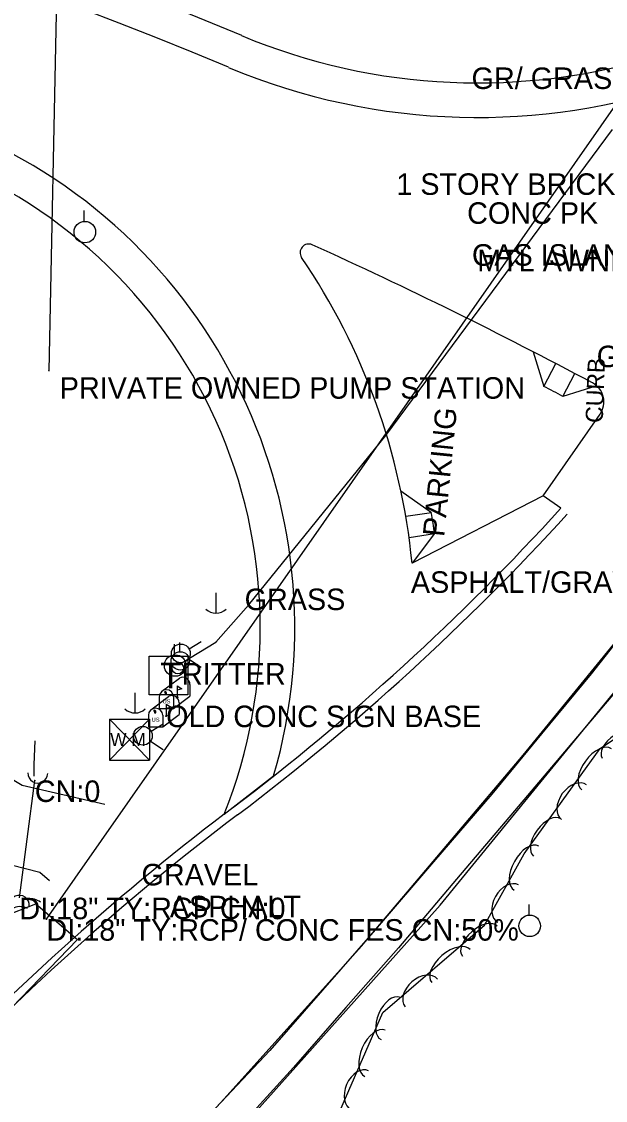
# Model space of a CAD drawing. Extents: x 978516 to 993312, y 1836504 to 1846212.
# Drawn here: x 992148.6 to 992284.3, y 1839322.4 to 1839573.1 of the extents above; entities that cross this region are included whole.
import ezdxf

# ---------------------------------------------------------------- set-up
doc = ezdxf.new("R2010")
doc.units = 0
for name, color, linetype in [('R_MOT Stage 1 Widening', 7, 'Continuous'), ('R_Proposed Road', 7, 'Continuous'), ('S_CROSS_DRAIN', 7, 'Continuous'), ('S_CURB_ANNOT', 7, 'Continuous'), ('S_DITCHLINE', 7, 'Continuous'), ('S_DRG_PT_SYM', 7, 'Continuous'), ('S_DRIVEWAY', 7, 'Continuous'), ('S_EDGE_PAVEMENT', 7, 'Continuous'), ('S_FIBER_OPTIC_CABLE', 7, 'Continuous'), ('S_FIBER_OPTIC_CABLE_ANNOT', 7, 'Continuous'), ('S_MAILBOX', 7, 'Continuous'), ('S_MISC_STRUCTURES_ANNOT', 7, 'Continuous'), ('S_PARKING_ANNOT', 7, 'Continuous'), ('S_SANITARY_SEWER', 7, 'Continuous'), ('S_SHOULDER', 7, 'Continuous'), ('S_SIDE_DRAIN', 7, 'Continuous'), ('S_SIDE_DRAIN_ANNOT', 7, 'Continuous'), ('S_STORM_SEWER', 7, 'Continuous'), ('S_STORM_SEWER_ANNOT', 7, 'Continuous'), ('S_SURVEY_TEXT_ANNOT', 7, 'Continuous'), ('S_TELEPHONE_UTILITIES', 7, 'Continuous'), ('S_TREE', 7, 'Continuous'), ('S_UTILITY_POLE', 7, 'Continuous'), ('S_UTL_PT_SYM', 7, 'Continuous'), ('S_WATER_UTILITIES', 7, 'Continuous')]:
    doc.layers.add(name, color=color, linetype=linetype)

msp = doc.modelspace()

# ---------------------------------------------------------------- linework, layer by layer
at = {"layer": 'R_MOT Stage 1 Widening'}
for centre, radius, start, end in [((991860.03, 1839837.14), 559.96, 307.073, 317.662), ((991860.03, 1839837.14), 561.96, 307.073, 317.662), ((992550.82, 1838922.85), 585.96, 127.30397, 136.91039), ((992550.82, 1838922.85), 583.96, 127.07297, 136.91039)]:
    msp.add_arc(centre, radius, start, end, dxfattribs=at)
at = {"layer": 'R_Proposed Road'}
for p, q in [((992267.47, 1839496.38), (992269.97, 1839488.32)), ((992269.97, 1839488.32), (992272.77, 1839493.63)), ((992274.4, 1839485.99), (992277.19, 1839491.3)), ((992282.28, 1839488.43), (992274.4, 1839485.99)), ((992269.8, 1839462.9), (992283.02, 1839481.87)), ((992236.77, 1839464.04), (992243.83, 1839459.05)), ((992237.89, 1839458.14), (992243.83, 1839459.05)), ((992238.65, 1839453.2), (992244.59, 1839454.11)), ((992244.59, 1839454.11), (992239.35, 1839447.23)), ((992195.71, 1839388.94), (992207.19, 1839397.79))]:
    msp.add_line(p, q, dxfattribs=at)
msp.add_lwpolyline([(992273.94, 1839460.01), (992269.8, 1839462.9), (992239.35, 1839447.23)], dxfattribs=at)
for centre, radius, start, end in [((991747.45, 1838488.74), 1171.92, 67.29702, 123.64915), ((991747.45, 1838488.74), 1163.92, 67.29702, 123.64915), ((992254.56, 1839700.85), 150, 247.297, 330.399), ((992254.56, 1839700.85), 142, 247.297, 287.5708), ((992087.07, 1839432.4), 125, 343.9267, 70.2062), ((992087.07, 1839432.4), 117, 338.1975, 70.2062), ((992215.34, 1839519.42), 2, 65.584, 214.1566), ((991747.45, 1838488.74), 1133.92, 61.91516, 65.584), ((992087.07, 1839432.4), 153, 5.5644, 34.1566), ((991747.45, 1838488.74), 1127.92, 62.14808, 62.40207), ((992278.92, 1839484.73), 5, 325.1292, 61.9152), ((992087.07, 1839432.4), 159, 7.8424, 9.65)]:
    msp.add_arc(centre, radius, start, end, dxfattribs=at)
at = {"layer": 'S_CROSS_DRAIN'}
for centre, start, end in [((992152.4, 1839398.43), 177.4759, 357.8051), ((992148.09, 1839367.76), 354.165, 174.4942)]:
    msp.add_arc(centre, 2.3, start, end, dxfattribs=at)
at = {"layer": 'S_DITCHLINE'}
msp.add_lwpolyline([(992151.51, 1839397.78), (992151.57, 1839400.48), (992151.79, 1839405.94)], dxfattribs=at)
at = {"layer": 'S_DRG_PT_SYM'}
msp.add_lwpolyline([(992151.69, 1839396.75), (992151.69, 1839396.8), (992151.69, 1839396.75), (992151.64, 1839396.75), (992151.69, 1839396.75), (992151.69, 1839396.7), (992151.69, 1839396.75), (992151.74, 1839396.75)], dxfattribs=at)
at = {"layer": 'S_DRIVEWAY'}
for points in [[(992139.47, 1839401.15), (992148.72, 1839395.62), (992161.25, 1839392.78), (992167.97, 1839391.26)], [(992155.11, 1839373.41), (992152.86, 1839375.35), (992139.8, 1839378.68), (992126.73, 1839382.02)]]:
    msp.add_lwpolyline(points, dxfattribs=at)
at = {"layer": 'S_EDGE_PAVEMENT'}
for points in [[(992125.95, 1839247.95), (992156.55, 1839280.23), (992195.71, 1839322.73), (992227.57, 1839358.27), (992265.18, 1839402.63), (992286.2, 1839428.39), (992304.41, 1839451.86), (992330.63, 1839487.83), (992352.27, 1839519.02), (992375.56, 1839554.13), (992394.3, 1839584.17), (992413.32, 1839615.73), (992430.8, 1839647.42), (992445.75, 1839675.99)], [(992390.24, 1839577.49), (992378.18, 1839558.49), (992366.12, 1839539.49), (992356.83, 1839525.44), (992347.54, 1839511.38), (992337.58, 1839497.27), (992327.63, 1839483.17), (992316.98, 1839468.45), (992306.32, 1839453.72), (992293.63, 1839437.64), (992280.94, 1839421.56), (992269.42, 1839407.58), (992257.9, 1839393.6), (992244.34, 1839377.83), (992230.78, 1839362.05), (992218.52, 1839348.02), (992206.27, 1839333.98), (992192.47, 1839319.25), (992178.66, 1839304.52), (992168.21, 1839292.97), (992157.76, 1839281.41), (992145.51, 1839268.55)]]:
    msp.add_lwpolyline(points, dxfattribs=at)
at = {"layer": 'S_FIBER_OPTIC_CABLE'}
for p, q in [((992233.27, 1839476.88), (992285.88, 1839548.03)), ((992201.36, 1839437.45), (992233.27, 1839476.88)), ((992193.77, 1839428.89), (992201.36, 1839437.45)), ((992185.84, 1839424.05), (992193.77, 1839428.89))]:
    msp.add_line(p, q, dxfattribs=at)
at = {"layer": 'S_MAILBOX'}
for p, q in [((992181.16, 1839417.45), (992185.3, 1839420.55)), ((992184.78, 1839418.73), (992184.78, 1839416.02)), ((992187.73, 1839419.08), (992187.73, 1839416.37)), ((992178.63, 1839413.17), (992182.77, 1839416.28)), ((992180.61, 1839416.17), (992180.61, 1839413.46)), ((992183.93, 1839413.46), (992187.73, 1839416.37)), ((992183.93, 1839416.17), (992183.93, 1839413.46)), ((992180.61, 1839413.46), (992183.93, 1839413.46)), ((992182.25, 1839414.46), (992182.25, 1839411.75)), ((992185.2, 1839414.81), (992185.2, 1839412.09)), ((992178.08, 1839411.9), (992178.08, 1839409.18)), ((992181.41, 1839409.18), (992185.2, 1839412.09)), ((992181.41, 1839411.9), (992181.41, 1839409.18)), ((992178.08, 1839409.18), (992181.41, 1839409.18))]:
    msp.add_line(p, q, dxfattribs=at)
for points in [[(992184.78, 1839418.73), (992185.89, 1839418.07), (992184.78, 1839417.72)], [(992181.79, 1839417.29), (992182.01, 1839417.15), (992182.01, 1839416.76), (992182.32, 1839416.76), (992182.32, 1839417.12), (992182.12, 1839417.37), (992181.79, 1839417.31)], [(992179.27, 1839413.01), (992179.49, 1839412.88), (992179.49, 1839412.49), (992179.79, 1839412.49), (992179.79, 1839412.85), (992179.6, 1839413.1), (992179.27, 1839413.04)], [(992182.25, 1839414.46), (992183.36, 1839413.8), (992182.25, 1839413.45)]]:
    msp.add_lwpolyline(points, dxfattribs=at)
for centre, end in [((992186.07, 1839419.08), 117.5718), ((992182.27, 1839416.17), 180), ((992183.54, 1839414.81), 117.5718), ((992179.74, 1839411.9), 180)]:
    msp.add_arc(centre, 1.66, 0, end, dxfattribs=at)
for centre in [(992184.78, 1839416.02), (992182.25, 1839411.75)]:
    msp.add_ellipse(centre, major_axis=(0.145, 0.132), ratio=0.564646, dxfattribs=at)
at = {"layer": 'S_SANITARY_SEWER'}
msp.add_line((992165.08, 1839994.18), (992154.97, 1839491.96), dxfattribs=at)
at = {"layer": 'S_SHOULDER'}
for points in [[(992133.72, 1839244.47), (992175.7, 1839289.23), (992210.38, 1839328), (992245.84, 1839367.75), (992270.75, 1839398.19), (992312.99, 1839449.81), (992333.49, 1839478.23), (992357.85, 1839512.34), (992385.38, 1839551.93), (992403.24, 1839580.11), (992420.17, 1839607.99), (992437.75, 1839637.6), (992449.36, 1839660.45), (992465.54, 1839693.33)], [(992397.09, 1839574.45), (992384.63, 1839554.74), (992372.16, 1839535.04), (992362.76, 1839521.3), (992353.36, 1839507.56), (992343.62, 1839493.68), (992333.88, 1839479.8), (992322.94, 1839464.78), (992312.01, 1839449.77), (992299.2, 1839433.45), (992286.39, 1839417.14), (992274.75, 1839403.43), (992263.11, 1839389.72), (992249.67, 1839373.8), (992236.22, 1839357.88), (992223.99, 1839343.98), (992211.76, 1839330.07), (992197.83, 1839314.72), (992183.9, 1839299.38), (992173.73, 1839288.38), (992163.56, 1839277.38), (992151.16, 1839264.02), (992138.76, 1839250.67)]]:
    msp.add_lwpolyline(points, dxfattribs=at)
at = {"layer": 'S_SIDE_DRAIN'}
msp.add_line((992148.12, 1839369.5), (992151.69, 1839396.75), dxfattribs=at)
at = {"layer": 'S_STORM_SEWER'}
msp.add_line((992154.4, 1839364.52), (992381.29, 1839689.14), dxfattribs=at)
at = {"layer": 'S_TELEPHONE_UTILITIES'}
msp.add_lwpolyline([(992178.27, 1839416.65), (992178.27, 1839425.65), (992187.27, 1839425.65), (992187.27, 1839416.65)], close=True, dxfattribs=at)
at = {"layer": 'S_TREE'}
for points in [[(992145.71, 1839257.01), (992174.81, 1839282.18), (992198.28, 1839291.48), (992219.36, 1839312.65), (992232.57, 1839342.81), (992256.17, 1839363.12), (992265.39, 1839379.72), (992283.09, 1839404.16), (992303.16, 1839417.65), (992325.14, 1839416.82), (992346.19, 1839418.38), (992366.77, 1839432.53), (992379.21, 1839416.86), (992319.83, 1839353.32), (992247.94, 1839279.51), (992180.57, 1839201.95), (992095.46, 1839117.67)], [(992144.45, 1839365.1), (992151.92, 1839368.07), (992161.64, 1839359.77), (992146.36, 1839343.98)]]:
    msp.add_lwpolyline(points, dxfattribs=at)
for centre, major_axis, ratio, start_param, end_param in [((992287.97, 1839404.88), (-4.44, -2.98), 0.540058, 3.141593, 6.283185), ((992282.22, 1839399.34), (-3.44, -4.75), 0.549471, 3.141593, 6.283185), ((992277, 1839391.69), (-2.91, -4.01), 0.684552, 3.141593, 6.283185), ((992270.74, 1839383.49), (-3.14, -4.33), 0.540101, 3.141593, 6.283185), ((992265.94, 1839376.35), (-2.85, -5.13), 0.549519, 3.141593, 6.283185), ((992261.68, 1839368.13), (-2.41, -4.33), 0.684613, 3.141593, 6.283185), ((992150.66, 1839365.64), (-2.28, -2.84), 0.991157, 3.121176, 3.998787), ((992148.29, 1839363.8), (-2.01, 3.04), 0.985707, 5.19362, 6.966821), ((992255.09, 1839359.4), (-4.05, -3.49), 0.540055, 3.141593, 6.283185), ((992248.37, 1839353.61), (-4.45, -3.83), 0.549424, 3.141593, 6.283185), ((992241.52, 1839347.37), (-3.76, -3.23), 0.684494, 3.141593, 6.283185), ((992234.29, 1839341.46), (-2.14, -4.9), 0.540195, 3.141593, 6.283185), ((992230.74, 1839333.34), (-2.35, -5.38), 0.549567, 3.141593, 6.283185), ((992227.26, 1839324.75), (-1.99, -4.54), 0.684672, 3.141593, 6.283185)]:
    msp.add_ellipse(centre, major_axis=major_axis, ratio=ratio, start_param=start_param, end_param=end_param, dxfattribs=at)
at = {"layer": 'S_UTILITY_POLE'}
for p, q in [((992163.18, 1839526.7), (992163.18, 1839529.18)), ((992193.73, 1839440.35), (992193.73, 1839435.62)), ((992184.17, 1839425.97), (992184.17, 1839428.45)), ((992185.36, 1839426.68), (992185.36, 1839428.79)), ((992174.92, 1839417.14), (992174.92, 1839412.41)), ((992266.54, 1839365.48), (992266.54, 1839367.96))]:
    msp.add_line(p, q, dxfattribs=at)
for centre, radius in [((992163.32, 1839524.18), 2.5), ((992184.31, 1839423.45), 2.5), ((992185.48, 1839424.54), 2.13), ((992184.92, 1839422.83), 1.31), ((992266.69, 1839362.96), 2.5)]:
    msp.add_circle(centre, radius, dxfattribs=at)
for centre in [(992193.79, 1839439.04), (992174.99, 1839415.84)]:
    msp.add_arc(centre, 3.41, 226.3972, 313.6028, dxfattribs=at)
at = {"layer": 'S_UTL_PT_SYM'}
for points in [[(992154.97, 1839491.96), (992154.97, 1839492.01), (992154.97, 1839491.96), (992154.92, 1839491.96), (992154.97, 1839491.96), (992154.97, 1839491.91), (992154.97, 1839491.96), (992155.02, 1839491.96)], [(992233.27, 1839476.88), (992233.27, 1839476.93), (992233.27, 1839476.88), (992233.22, 1839476.88), (992233.27, 1839476.88), (992233.27, 1839476.83), (992233.27, 1839476.88), (992233.32, 1839476.88)], [(992201.36, 1839437.45), (992201.36, 1839437.5), (992201.36, 1839437.45), (992201.31, 1839437.45), (992201.36, 1839437.45), (992201.36, 1839437.4), (992201.36, 1839437.45), (992201.41, 1839437.45)], [(992193.77, 1839428.89), (992193.77, 1839428.94), (992193.77, 1839428.89), (992193.72, 1839428.89), (992193.77, 1839428.89), (992193.77, 1839428.84), (992193.77, 1839428.89), (992193.82, 1839428.89)], [(992185.84, 1839424.05), (992185.84, 1839424.1), (992185.84, 1839424.05), (992185.79, 1839424.05), (992185.84, 1839424.05), (992185.84, 1839424), (992185.84, 1839424.05), (992185.89, 1839424.05)], [(992154.4, 1839364.52), (992154.4, 1839364.57), (992154.4, 1839364.52), (992154.35, 1839364.52), (992154.4, 1839364.52), (992154.4, 1839364.47), (992154.4, 1839364.52), (992154.45, 1839364.52)]]:
    msp.add_lwpolyline(points, dxfattribs=at)
at = {"layer": 'S_WATER_UTILITIES'}
for p, q in [((992187.52, 1839427.34), (992190.35, 1839429.07)), ((992187.4, 1839425.03), (992190.31, 1839423.1)), ((992169.02, 1839410.98), (992178.36, 1839410.98)), ((992169.02, 1839410.98), (992169.02, 1839401.49)), ((992169.02, 1839410.98), (992178.36, 1839401.49)), ((992178.36, 1839410.98), (992169.02, 1839401.49)), ((992178.36, 1839410.98), (992178.36, 1839401.49)), ((992178.71, 1839408.18), (992181.53, 1839409.91)), ((992178.58, 1839405.87), (992181.49, 1839403.95)), ((992169.02, 1839401.49), (992178.36, 1839401.49))]:
    msp.add_line(p, q, dxfattribs=at)
for centre in [(992185.62, 1839426.28), (992176.8, 1839407.13)]:
    msp.add_circle(centre, 2.18, dxfattribs=at)

# ---------------------------------------------------------------- texts
at = {"layer": 'S_CURB_ANNOT'}
msp.add_text('CURB', height=4, rotation=87.8514, dxfattribs=at).set_placement((992283.63, 1839479.77))
at = {"layer": 'S_FIBER_OPTIC_CABLE_ANNOT'}
msp.add_text('RITTER', height=5, dxfattribs=at).set_placement((992185.84, 1839419.05))
at = {"layer": 'S_MAILBOX'}
for p in [(992181.37, 1839414.65), (992178.84, 1839410.38)]:
    msp.add_text('US', height=0.96, dxfattribs=at).set_placement(p)
at = {"layer": 'S_MISC_STRUCTURES_ANNOT'}
for s, p in [('PRIVATE OWNED PUMP STATION ', (992157.49, 1839485.47)), ('OLD CONC SIGN BASE', (992182.21, 1839409.14))]:
    msp.add_text(s, height=5, dxfattribs=at).set_placement(p)
at = {"layer": 'S_PARKING_ANNOT'}
msp.add_text('PARKING', height=5, rotation=84.2662, dxfattribs=at).set_placement((992246.8, 1839453.25))
at = {"layer": 'S_SIDE_DRAIN_ANNOT'}
for s, p in [('CN:0', (992151.69, 1839391.75)), ('DI:18" TY:RCP CN:0', (992148.12, 1839364.5))]:
    msp.add_text(s, height=5, dxfattribs=at).set_placement(p)
at = {"layer": 'S_STORM_SEWER_ANNOT'}
msp.add_text('DI:18" TY:RCP/ CONC FES CN:50%', height=5, dxfattribs=at).set_placement((992154.4, 1839359.52))
at = {"layer": 'S_SURVEY_TEXT_ANNOT'}
for s, p in [('GR/ GRASS', (992253.17, 1839557.44)), ('1 STORY BRICK', (992235.69, 1839532.84)), ('CONC PK', (992252.14, 1839526.11)), ('GAS ISLAND', (992253.26, 1839516.37)), ('MTL AWNING', (992254.48, 1839515.09)), ('GRAVEL DW', (992282.24, 1839492.79)), ('ASPHALT/GRAVEL PK', (992239.07, 1839440.35)), ('GRASS', (992200.44, 1839436.34)), ('GRAVEL', (992176.48, 1839372.36)), ('ASPHALT', (992183.07, 1839364.95))]:
    msp.add_text(s, height=5, dxfattribs=at).set_placement(p)
at = {"layer": 'S_TELEPHONE_UTILITIES'}
msp.add_text('T', height=6, dxfattribs=at).set_placement((992180.83, 1839418.15))
at = {"layer": 'S_WATER_UTILITIES'}
msp.add_text('W M', height=3, dxfattribs=at).set_placement((992169.22, 1839404.75))

doc.saveas('drawing.dxf')
